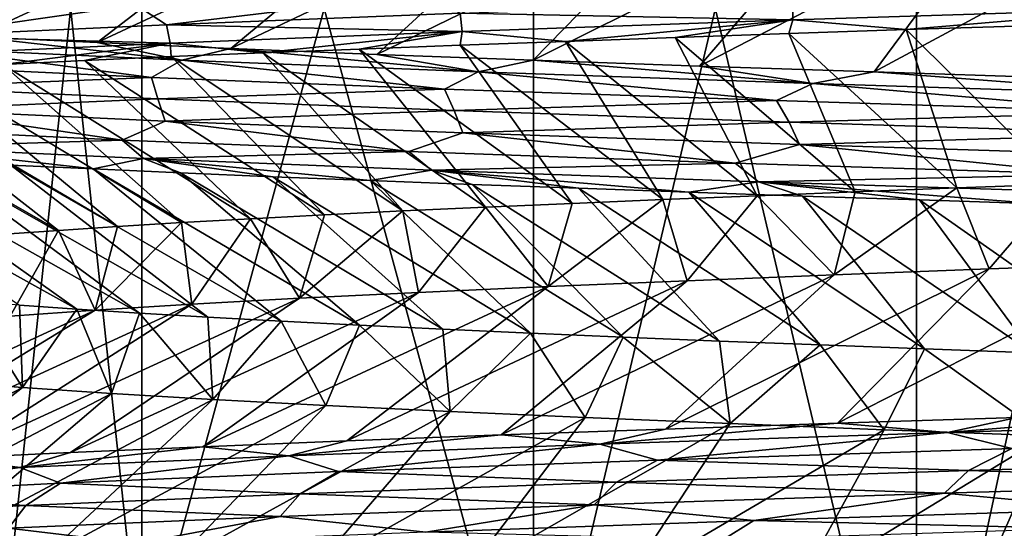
# Model space of a CAD drawing. Header units: metres. Extents: x -206 to 75, y -104 to 104.
# Tile 465 of 656: x -8.43 to -4.98, y -102.32 to -100.54. Entities that reach past the tile are written whole.
import ezdxf

# ---------------------------------------------------------------- set-up
doc = ezdxf.new("R2010")
doc.units = ezdxf.units.M
doc.layers.add('solid_01_1-CONSUMER_THERM_B_125288', color=7, linetype='CONTINUOUS')

msp = doc.modelspace()

# ---------------------------------------------------------------- linework, layer by layer
at = {"layer": 'solid_01_1-CONSUMER_THERM_B_125288'}
for points in [[(-3.95918, -97.296585, 9.5), (-3.959194, -103.703407, 9.5), (-5.284655, -103.478249, 9.5)], [(-5.28464, -97.521751, 9.5), (-3.95918, -97.296585, 9.5), (-5.284655, -103.478249, 9.5)], [(-5.284655, -97.521751, 39.5), (-3.95918, -103.703407, 39.5), (-3.959195, -97.296593, 39.5)], [(-6.627191, -97.807571, 39.5), (-5.284641, -103.478249, 39.5), (-5.284655, -97.521751, 39.5)], [(-5.28464, -97.521751, 9.5), (-5.284655, -103.478249, 9.5), (-6.62719, -103.192429, 9.5)], [(-6.627181, -97.807571, 9.5), (-5.28464, -97.521751, 9.5), (-6.62719, -103.192429, 9.5)], [(-5.284655, -97.521751, 39.5), (-5.284641, -103.478249, 39.5), (-3.95918, -103.703407, 39.5)], [(-6.627181, -97.807571, 9.5), (-6.62719, -103.192429, 9.5), (-8, -102.845299, 9.5)], [(-8, -98.154701, 9.5), (-6.627181, -97.807571, 9.5), (-8, -102.845299, 9.5)], [(-8, -98.154701, 39.5), (-6.627182, -103.192429, 39.5), (-6.627191, -97.807571, 39.5)], [(-6.627191, -97.807571, 39.5), (-6.627182, -103.192429, 39.5), (-5.284641, -103.478249, 39.5)], [(-8, -98.154701, 9.5), (-8, -102.845299, 9.5), (-8.5, -102.845299, 9.777568)], [(-8.5, -98.154701, 9.777568), (-8, -98.154701, 9.5), (-8.5, -102.845299, 9.777568)], [(-8.5, -98.154701, 39.222431), (-8.5, -102.845299, 39.222431), (-8, -102.845299, 39.5)], [(-8.5, -98.154701, 39.222431), (-8, -102.845299, 39.5), (-8, -98.154701, 39.5)], [(-8, -98.154701, 39.5), (-8, -102.845299, 39.5), (-6.627182, -103.192429, 39.5)], [(-8.161966, -100.031471, 20.042164), (-8.459935, -100.01088, 20.637424), (-9.315939, -100.558235, 20.013632)], [(-8.161966, -100.031471, 20.042164), (-9.315939, -100.558235, 20.013632), (-8.972872, -100.578781, 19.361406)], [(-7.822967, -100.051857, 19.470964), (-8.161966, -100.031471, 20.042164), (-8.972872, -100.578781, 19.361406)], [(-7.822967, -100.051857, 19.470964), (-8.972872, -100.578781, 19.361406), (-8.585078, -100.59922, 18.736225)], [(-7.445066, -100.072212, 18.926762), (-7.822967, -100.051857, 19.470964), (-8.585078, -100.59922, 18.736225)], [(-7.445066, -100.072212, 18.926762), (-8.585078, -100.59922, 18.736225), (-8.156357, -100.619545, 18.143606)], [(-7.029863, -100.092812, 18.411402), (-7.445066, -100.072212, 18.926762), (-8.156357, -100.619545, 18.143606)], [(-7.029863, -100.092812, 18.411402), (-8.156357, -100.619545, 18.143606), (-7.687131, -100.639969, 17.58375)], [(-6.578907, -100.113632, 17.926722), (-7.029863, -100.092812, 18.411402), (-7.687131, -100.639969, 17.58375)], [(-6.578907, -100.113632, 17.926722), (-7.687131, -100.639969, 17.58375), (-7.176369, -100.660606, 17.055605)], [(-6.093765, -100.13443, 17.474615), (-6.578907, -100.113632, 17.926722), (-7.176369, -100.660606, 17.055605)], [(-6.093765, -100.13443, 17.474615), (-7.176369, -100.660606, 17.055605), (-6.627703, -100.68129, 16.563496)], [(-5.576119, -100.15509, 17.057091), (-6.093765, -100.13443, 17.474615), (-6.627703, -100.68129, 16.563496)], [(-5.576119, -100.15509, 17.057091), (-6.627703, -100.68129, 16.563496), (-6.045483, -100.701889, 16.111465)], [(-5.028908, -100.175591, 16.676952), (-5.576119, -100.15509, 17.057091), (-6.045483, -100.701889, 16.111465)], [(-5.028908, -100.175591, 16.676952), (-6.045483, -100.701889, 16.111465), (-5.43305, -100.722382, 15.702088)], [(-4.456041, -100.196007, 16.337053), (-5.028908, -100.175591, 16.676952), (-5.43305, -100.722382, 15.702088)], [(-4.456041, -100.196007, 16.337053), (-5.43305, -100.722382, 15.702088), (-4.796184, -100.742737, 15.338955)], [(-7.913183, -100.556633, 31.321079), (-8.020789, -100.487, 31.232327), (-6.993297, -100.446236, 32.293049)], [(-6.883592, -100.51622, 32.357544), (-7.913183, -100.556633, 31.321079), (-6.993297, -100.446236, 32.293049)], [(-5.71761, -100.539894, 33.188541), (-6.883592, -100.51622, 32.357544), (-5.719764, -100.4758, 33.241146)], [(-4.447305, -100.49939, 33.903442), (-5.71761, -100.539894, 33.188541), (-5.719764, -100.4758, 33.241146)], [(-8.786649, -100.597054, 30.150127), (-8.887347, -100.527756, 30.036526), (-8.020789, -100.487, 31.232327)], [(-7.913183, -100.556633, 31.321079), (-8.786649, -100.597054, 30.150127), (-8.020789, -100.487, 31.232327)], [(-6.876392, -100.580391, 32.303799), (-7.913183, -100.556633, 31.321079), (-6.883592, -100.51622, 32.357544)], [(-5.71761, -100.539894, 33.188541), (-6.876392, -100.580391, 32.303799), (-6.883592, -100.51622, 32.357544)], [(-5.321102, -100.574013, 33.366009), (-5.71761, -100.539894, 33.188541), (-4.447305, -100.49939, 33.903442)], [(-4.898674, -100.560333, 33.606365), (-5.321102, -100.574013, 33.366009), (-4.447305, -100.49939, 33.903442)], [(-6.514557, -100.615082, 32.53001), (-6.876392, -100.580391, 32.303799), (-5.71761, -100.539894, 33.188541)], [(-6.13025, -100.601471, 32.826962), (-6.514557, -100.615082, 32.53001), (-5.71761, -100.539894, 33.188541)], [(-5.732052, -100.587753, 33.105911), (-6.13025, -100.601471, 32.826962), (-5.71761, -100.539894, 33.188541)], [(-5.321102, -100.574013, 33.366009), (-5.732052, -100.587753, 33.105911), (-5.71761, -100.539894, 33.188541)], [(-7.900489, -100.620888, 31.266582), (-8.786649, -100.597054, 30.150127), (-7.913183, -100.556633, 31.321079)], [(-6.876392, -100.580391, 32.303799), (-7.900489, -100.620888, 31.266582), (-7.913183, -100.556633, 31.321079)], [(-7.575645, -100.655273, 31.538134), (-7.900489, -100.620888, 31.266582), (-6.876392, -100.580391, 32.303799)], [(-7.237884, -100.641914, 31.884972), (-7.575645, -100.655273, 31.538134), (-6.876392, -100.580391, 32.303799)], [(-6.883999, -100.628555, 32.215775), (-7.237884, -100.641914, 31.884972), (-6.876392, -100.580391, 32.303799)], [(-6.514557, -100.615082, 32.53001), (-6.883999, -100.628555, 32.215775), (-6.876392, -100.580391, 32.303799)], [(-5.732052, -100.587753, 33.105911), (-5.499375, -101.142387, 31.999792), (-6.13025, -100.601471, 32.826962)], [(-5.321102, -100.574013, 33.366009), (-5.143185, -101.128777, 32.248398), (-5.732052, -100.587753, 33.105911)], [(-5.732052, -100.587753, 33.105911), (-5.143185, -101.128777, 32.248398), (-5.499375, -101.142387, 31.999792)], [(-4.898674, -100.560333, 33.606365), (-4.775196, -101.115166, 32.480446), (-5.321102, -100.574013, 33.366009)], [(-5.321102, -100.574013, 33.366009), (-4.775196, -101.115166, 32.480446), (-5.143185, -101.128777, 32.248398)], [(-7.900489, -100.620888, 31.266582), (-8.768069, -100.661392, 30.095383), (-8.786649, -100.597054, 30.150127)], [(-8.486786, -100.695892, 30.407341), (-8.768069, -100.661392, 30.095383), (-7.900489, -100.620888, 31.266582)], [(-7.859036, -100.681206, 17.684971), (-8.585078, -100.59922, 18.736225), (-8.739388, -100.640434, 18.858986)], [(-7.859036, -100.681206, 17.684971), (-8.156357, -100.619545, 18.143606), (-8.585078, -100.59922, 18.736225)], [(-8.200559, -100.682236, 30.798815), (-8.486786, -100.695892, 30.407341), (-7.900489, -100.620888, 31.266582)], [(-7.896727, -100.668694, 31.175888), (-8.200559, -100.682236, 30.798815), (-7.900489, -100.620888, 31.266582)], [(-7.859036, -100.681206, 17.684971), (-7.687131, -100.639969, 17.58375), (-8.156357, -100.619545, 18.143606)], [(-7.575645, -100.655273, 31.538134), (-7.896727, -100.668694, 31.175888), (-7.900489, -100.620888, 31.266582)], [(-6.514557, -100.615082, 32.53001), (-6.174221, -101.169403, 31.454782), (-6.883999, -100.628555, 32.215775)], [(-6.13025, -100.601471, 32.826962), (-5.84321, -101.15596, 31.735115), (-6.514557, -100.615082, 32.53001)], [(-6.514557, -100.615082, 32.53001), (-5.84321, -101.15596, 31.735115), (-6.174221, -101.169403, 31.454782)], [(-6.13025, -100.601471, 32.826962), (-5.499375, -101.142387, 31.999792), (-5.84321, -101.15596, 31.735115)], [(-8.739388, -100.640434, 18.858986), (-8.834627, -100.700897, 18.924654), (-7.966117, -100.741524, 17.740549)], [(-7.859036, -100.681206, 17.684971), (-8.739388, -100.640434, 18.858986), (-7.966117, -100.741524, 17.740549)], [(-7.575645, -100.655273, 31.538134), (-7.085086, -101.209564, 30.524248), (-7.896727, -100.668694, 31.175888)], [(-6.820975, -100.721985, 16.647491), (-7.687131, -100.639969, 17.58375), (-7.859036, -100.681206, 17.684971)], [(-6.820975, -100.721985, 16.647491), (-7.176369, -100.660606, 17.055605), (-7.687131, -100.639969, 17.58375)], [(-7.237884, -100.641914, 31.884972), (-6.795686, -101.196144, 30.848909), (-7.575645, -100.655273, 31.538134)], [(-7.575645, -100.655273, 31.538134), (-6.795686, -101.196144, 30.848909), (-7.085086, -101.209564, 30.524248)], [(-6.883999, -100.628555, 32.215775), (-6.491899, -101.182793, 31.159224), (-7.237884, -100.641914, 31.884972)], [(-7.237884, -100.641914, 31.884972), (-6.491899, -101.182793, 31.159224), (-6.795686, -101.196144, 30.848909)], [(-6.883999, -100.628555, 32.215775), (-6.174221, -101.169403, 31.454782), (-6.491899, -101.182793, 31.159224)], [(-8.200559, -100.682236, 30.798815), (-7.618321, -101.236687, 29.833965), (-8.486786, -100.695892, 30.407341)], [(-7.896727, -100.668694, 31.175888), (-7.359557, -101.223076, 30.185677), (-8.200559, -100.682236, 30.798815)], [(-8.200559, -100.682236, 30.798815), (-7.359557, -101.223076, 30.185677), (-7.618321, -101.236687, 29.833965)], [(-7.859036, -100.681206, 17.684971), (-7.966117, -100.741524, 17.740549), (-6.938834, -100.78215, 16.691011)], [(-7.896727, -100.668694, 31.175888), (-7.085086, -101.209564, 30.524248), (-7.359557, -101.223076, 30.185677)], [(-6.820975, -100.721985, 16.647491), (-7.859036, -100.681206, 17.684971), (-6.938834, -100.78215, 16.691011)], [(-6.820975, -100.721985, 16.647491), (-6.627703, -100.68129, 16.563496), (-7.176369, -100.660606, 17.055605)], [(-5.647773, -100.762756, 15.765313), (-6.627703, -100.68129, 16.563496), (-6.820975, -100.721985, 16.647491)], [(-5.647773, -100.762756, 15.765313), (-6.045483, -100.701889, 16.111465), (-6.627703, -100.68129, 16.563496)], [(-9.004329, -100.723366, 29.583603), (-8.292086, -101.277687, 28.710857), (-9.23409, -100.737038, 29.153309)], [(-8.754906, -100.709618, 30.00206), (-8.085206, -101.264053, 29.095591), (-9.004329, -100.723366, 29.583603)], [(-9.004329, -100.723366, 29.583603), (-8.085206, -101.264053, 29.095591), (-8.292086, -101.277687, 28.710857)], [(-8.822976, -100.776024, 18.860876), (-7.966117, -100.741524, 17.740549), (-8.834627, -100.700897, 18.924654)], [(-8.486786, -100.695892, 30.407341), (-7.860483, -101.250366, 29.470192), (-8.754906, -100.709618, 30.00206)], [(-8.754906, -100.709618, 30.00206), (-7.860483, -101.250366, 29.470192), (-8.085206, -101.264053, 29.095591)], [(-8.486786, -100.695892, 30.407341), (-7.618321, -101.236687, 29.833965), (-7.860483, -101.250366, 29.470192)], [(-6.820975, -100.721985, 16.647491), (-6.938834, -100.78215, 16.691011), (-5.774955, -100.822777, 15.794875)], [(-5.647773, -100.762756, 15.765313), (-6.820975, -100.721985, 16.647491), (-5.774955, -100.822777, 15.794875)], [(-5.647773, -100.762756, 15.765313), (-5.43305, -100.722382, 15.702088), (-6.045483, -100.701889, 16.111465)], [(-4.362732, -100.803535, 15.056603), (-5.43305, -100.722382, 15.702088), (-5.647773, -100.762756, 15.765313)], [(-4.362732, -100.803535, 15.056603), (-4.796184, -100.742737, 15.338955), (-5.43305, -100.722382, 15.702088)], [(-9.23409, -100.737038, 29.153309), (-8.292086, -101.277687, 28.710857), (-8.480822, -101.291214, 28.316498)], [(-8.822976, -100.776024, 18.860876), (-7.943631, -100.816734, 17.676809), (-7.966117, -100.741524, 17.740549)], [(-7.943631, -100.816734, 17.676809), (-6.938834, -100.78215, 16.691011), (-7.966117, -100.741524, 17.740549)], [(-8.803123, -100.853851, 18.830015), (-7.943631, -100.816734, 17.676809), (-8.822976, -100.776024, 18.860876)], [(-7.943631, -100.816734, 17.676809), (-6.90535, -100.857452, 16.629066), (-6.938834, -100.78215, 16.691011)], [(-6.90535, -100.857452, 16.629066), (-5.774955, -100.822777, 15.794875), (-6.938834, -100.78215, 16.691011)], [(-5.647773, -100.762756, 15.765313), (-5.774955, -100.822777, 15.794875), (-4.497631, -100.863411, 15.070191)], [(-4.362732, -100.803535, 15.056603), (-5.647773, -100.762756, 15.765313), (-4.497631, -100.863411, 15.070191)], [(-8.803123, -100.853851, 18.830015), (-7.918406, -100.894608, 17.647694), (-7.943631, -100.816734, 17.676809)], [(-7.918406, -100.894608, 17.647694), (-6.90535, -100.857452, 16.629066), (-7.943631, -100.816734, 17.676809)], [(-6.90535, -100.857452, 16.629066), (-5.730643, -100.898163, 15.736527), (-5.774955, -100.822777, 15.794875)], [(-5.730643, -100.898163, 15.736527), (-4.497631, -100.863411, 15.070191), (-5.774955, -100.822777, 15.794875)], [(-8.914967, -100.920387, 19.054661), (-8.068851, -100.9608, 17.863777), (-8.803123, -100.853851, 18.830015)], [(-8.068851, -100.9608, 17.863777), (-7.918406, -100.894608, 17.647694), (-8.803123, -100.853851, 18.830015)], [(-7.918406, -100.894608, 17.647694), (-6.874891, -100.935371, 16.602573), (-6.90535, -100.857452, 16.629066)], [(-6.874891, -100.935371, 16.602573), (-5.730643, -100.898163, 15.736527), (-6.90535, -100.857452, 16.629066)], [(-5.730643, -100.898163, 15.736527), (-4.442855, -100.938873, 15.017395), (-4.497631, -100.863411, 15.070191)], [(-8.068851, -100.9608, 17.863777), (-7.063538, -101.001221, 16.803768), (-7.918406, -100.894608, 17.647694)], [(-7.063538, -101.001221, 16.803768), (-6.874891, -100.935371, 16.602573), (-7.918406, -100.894608, 17.647694)], [(-6.874891, -100.935371, 16.602573), (-5.695251, -100.976135, 15.713541), (-5.730643, -100.898163, 15.736527)], [(-5.695251, -100.976135, 15.713541), (-4.442855, -100.938873, 15.017395), (-5.730643, -100.898163, 15.736527)], [(-8.845057, -100.98539, 19.027061), (-8.068851, -100.9608, 17.863777), (-8.914967, -100.920387, 19.054661)], [(-8.845057, -100.98539, 19.027061), (-7.993817, -101.025894, 17.843946), (-8.068851, -100.9608, 17.863777)], [(-7.993817, -101.025894, 17.843946), (-7.063538, -101.001221, 16.803768), (-8.068851, -100.9608, 17.863777)], [(-7.063538, -101.001221, 16.803768), (-5.920427, -101.041634, 15.893525), (-6.874891, -100.935371, 16.602573)], [(-5.920427, -101.041634, 15.893525), (-5.695251, -100.976135, 15.713541), (-6.874891, -100.935371, 16.602573)], [(-5.695251, -100.976135, 15.713541), (-4.402921, -101.016891, 14.998865), (-4.442855, -100.938873, 15.017395)], [(-8.170568, -101.061951, 18.162014), (-7.993817, -101.025894, 17.843946), (-8.845057, -100.98539, 19.027061)], [(-8.458724, -101.048378, 18.552359), (-8.170568, -101.061951, 18.162014), (-8.845057, -100.98539, 19.027061)], [(-7.993817, -101.025894, 17.843946), (-6.984219, -101.066391, 16.792589), (-7.063538, -101.001221, 16.803768)], [(-6.984219, -101.066391, 16.792589), (-5.920427, -101.041634, 15.893525), (-7.063538, -101.001221, 16.803768)], [(-5.920427, -101.041634, 15.893525), (-4.662312, -101.082054, 15.150816), (-5.695251, -100.976135, 15.713541)], [(-4.662312, -101.082054, 15.150816), (-4.402921, -101.016891, 14.998865), (-5.695251, -100.976135, 15.713541)], [(-9.209714, -101.007935, 19.799093), (-8.42778, -101.539268, 20.567759), (-8.227204, -101.553154, 20.163744)], [(-9.209714, -101.007935, 19.799093), (-8.227204, -101.553154, 20.163744), (-8.978778, -101.0214, 19.371746)], [(-8.978778, -101.0214, 19.371746), (-8.227204, -101.553154, 20.163744), (-8.007274, -101.567085, 19.76993)], [(-8.978778, -101.0214, 19.371746), (-8.007274, -101.567085, 19.76993), (-8.728282, -101.034866, 18.955881)], [(-8.728282, -101.034866, 18.955881), (-8.007274, -101.567085, 19.76993), (-7.768507, -101.5811, 19.387241)], [(-8.728282, -101.034866, 18.955881), (-7.768507, -101.5811, 19.387241), (-8.458724, -101.048378, 18.552359)], [(-8.170568, -101.061951, 18.162014), (-7.864306, -101.0756, 17.785631), (-7.993817, -101.025894, 17.843946)], [(-7.199293, -101.102921, 17.077488), (-6.984219, -101.066391, 16.792589), (-7.993817, -101.025894, 17.843946)], [(-7.540384, -101.089287, 17.423944), (-7.199293, -101.102921, 17.077488), (-7.993817, -101.025894, 17.843946)], [(-7.864306, -101.0756, 17.785631), (-7.540384, -101.089287, 17.423944), (-7.993817, -101.025894, 17.843946)], [(-8.458724, -101.048378, 18.552359), (-7.768507, -101.5811, 19.387241), (-7.511465, -101.595184, 19.016581)], [(-8.458724, -101.048378, 18.552359), (-7.511465, -101.595184, 19.016581), (-8.170568, -101.061951, 18.162014)], [(-8.170568, -101.061951, 18.162014), (-7.511465, -101.595184, 19.016581), (-7.236751, -101.609322, 18.658815)], [(-8.170568, -101.061951, 18.162014), (-7.236751, -101.609322, 18.658815), (-7.864306, -101.0756, 17.785631)], [(-7.199293, -101.102921, 17.077488), (-6.841931, -101.116493, 16.747145), (-6.984219, -101.066391, 16.792589)], [(-6.984219, -101.066391, 16.792589), (-5.837886, -101.106888, 15.891772), (-5.920427, -101.041634, 15.893525)], [(-6.082996, -101.143524, 16.138554), (-5.837886, -101.106888, 15.891772), (-6.984219, -101.066391, 16.792589)], [(-6.469324, -101.13002, 16.43375), (-6.082996, -101.143524, 16.138554), (-6.984219, -101.066391, 16.792589)], [(-6.841931, -101.116493, 16.747145), (-6.469324, -101.13002, 16.43375), (-6.984219, -101.066391, 16.792589)], [(-5.837886, -101.106888, 15.891772), (-4.662312, -101.082054, 15.150816), (-5.920427, -101.041634, 15.893525)], [(-7.864306, -101.0756, 17.785631), (-7.236751, -101.609322, 18.658815), (-6.945016, -101.623436, 18.314796)], [(-7.864306, -101.0756, 17.785631), (-6.945016, -101.623436, 18.314796), (-7.540384, -101.089287, 17.423944)], [(-7.540384, -101.089287, 17.423944), (-6.945016, -101.623436, 18.314796), (-6.636944, -101.637459, 17.985327)], [(-7.540384, -101.089287, 17.423944), (-6.636944, -101.637459, 17.985327), (-7.199293, -101.102921, 17.077488)], [(-7.199293, -101.102921, 17.077488), (-6.636944, -101.637459, 17.985327), (-6.31326, -101.651367, 17.671183)], [(-7.199293, -101.102921, 17.077488), (-6.31326, -101.651367, 17.671183), (-6.841931, -101.116493, 16.747145)], [(-6.082996, -101.143524, 16.138554), (-5.684289, -101.157021, 15.862433), (-5.837886, -101.106888, 15.891772)], [(-5.837886, -101.106888, 15.891772), (-4.577652, -101.147392, 15.159296), (-4.662312, -101.082054, 15.150816)], [(-4.853629, -101.184036, 15.369363), (-4.577652, -101.147392, 15.159296), (-5.837886, -101.106888, 15.891772)], [(-5.274281, -101.170525, 15.60595), (-4.853629, -101.184036, 15.369363), (-5.837886, -101.106888, 15.891772)], [(-5.684289, -101.157021, 15.862433), (-5.274281, -101.170525, 15.60595), (-5.837886, -101.106888, 15.891772)], [(-6.841931, -101.116493, 16.747145), (-6.31326, -101.651367, 17.671183), (-5.974723, -101.665245, 17.373102)], [(-6.841931, -101.116493, 16.747145), (-5.974723, -101.665245, 17.373102), (-6.469324, -101.13002, 16.43375)], [(-6.469324, -101.13002, 16.43375), (-5.974723, -101.665245, 17.373102), (-5.622131, -101.679161, 17.091785)], [(-6.469324, -101.13002, 16.43375), (-5.622131, -101.679161, 17.091785), (-6.082996, -101.143524, 16.138554)], [(-5.143185, -101.128777, 32.248398), (-5.030162, -101.41243, 32.322243), (-5.572828, -101.433205, 31.945374)], [(-5.499375, -101.142387, 31.999792), (-5.143185, -101.128777, 32.248398), (-5.572828, -101.433205, 31.945374)], [(-5.143185, -101.128777, 32.248398), (-4.775196, -101.115166, 32.480446), (-5.030162, -101.41243, 32.322243)], [(-4.775196, -101.115166, 32.480446), (-4.462833, -101.391907, 32.659237), (-5.030162, -101.41243, 32.322243)], [(-6.174221, -101.169403, 31.454782), (-6.088938, -101.454002, 31.529568), (-6.575742, -101.47467, 31.076445)], [(-6.491899, -101.182793, 31.159224), (-6.174221, -101.169403, 31.454782), (-6.575742, -101.47467, 31.076445)], [(-6.174221, -101.169403, 31.454782), (-5.84321, -101.15596, 31.735115), (-6.088938, -101.454002, 31.529568)], [(-5.84321, -101.15596, 31.735115), (-5.572828, -101.433205, 31.945374), (-6.088938, -101.454002, 31.529568)], [(-6.082996, -101.143524, 16.138554), (-5.622131, -101.679161, 17.091785), (-5.256313, -101.693138, 16.827896)], [(-6.082996, -101.143524, 16.138554), (-5.256313, -101.693138, 16.827896), (-5.684289, -101.157021, 15.862433)], [(-5.84321, -101.15596, 31.735115), (-5.499375, -101.142387, 31.999792), (-5.572828, -101.433205, 31.945374)], [(-5.684289, -101.157021, 15.862433), (-5.256313, -101.693138, 16.827896), (-4.87813, -101.707199, 16.582056)], [(-5.684289, -101.157021, 15.862433), (-4.87813, -101.707199, 16.582056), (-5.274281, -101.170525, 15.60595)], [(-5.274281, -101.170525, 15.60595), (-4.87813, -101.707199, 16.582056), (-4.48847, -101.721321, 16.354839)], [(-5.274281, -101.170525, 15.60595), (-4.48847, -101.721321, 16.354839), (-4.853629, -101.184036, 15.369363)], [(-7.085086, -101.209564, 30.524248), (-7.029402, -101.495163, 30.58913), (-7.446476, -101.515541, 30.071354)], [(-7.359557, -101.223076, 30.185677), (-7.085086, -101.209564, 30.524248), (-7.446476, -101.515541, 30.071354)], [(-7.085086, -101.209564, 30.524248), (-6.795686, -101.196144, 30.848909), (-7.029402, -101.495163, 30.58913)], [(-6.795686, -101.196144, 30.848909), (-6.575742, -101.47467, 31.076445), (-7.029402, -101.495163, 30.58913)], [(-6.795686, -101.196144, 30.848909), (-6.491899, -101.182793, 31.159224), (-6.575742, -101.47467, 31.076445)], [(-7.860483, -101.250366, 29.470192), (-7.618321, -101.236687, 29.833965), (-7.824943, -101.536079, 29.525959)], [(-7.618321, -101.236687, 29.833965), (-7.446476, -101.515541, 30.071354), (-7.824943, -101.536079, 29.525959)], [(-7.618321, -101.236687, 29.833965), (-7.359557, -101.223076, 30.185677), (-7.446476, -101.515541, 30.071354)], [(-8.480822, -101.291214, 28.316498), (-8.292086, -101.277687, 28.710857), (-8.460602, -101.577766, 28.361116)], [(-8.292086, -101.277687, 28.710857), (-8.163499, -101.556892, 28.955029), (-8.460602, -101.577766, 28.361116)], [(-8.292086, -101.277687, 28.710857), (-8.085206, -101.264053, 29.095591), (-8.163499, -101.556892, 28.955029)], [(-7.860483, -101.250366, 29.470192), (-7.824943, -101.536079, 29.525959), (-8.163499, -101.556892, 28.955029)], [(-8.085206, -101.264053, 29.095591), (-7.860483, -101.250366, 29.470192), (-8.163499, -101.556892, 28.955029)], [(-6.164765, -101.973579, 32.801697), (-5.572828, -101.433205, 31.945374), (-5.030162, -101.41243, 32.322243)], [(-5.561221, -101.953041, 33.217899), (-6.164765, -101.973579, 32.801697), (-5.030162, -101.41243, 32.322243)], [(-5.561221, -101.953041, 33.217899), (-5.030162, -101.41243, 32.322243), (-4.462833, -101.391907, 32.659237)], [(-4.932378, -101.932747, 33.588432), (-5.561221, -101.953041, 33.217899), (-4.462833, -101.391907, 32.659237)], [(-6.739711, -101.994278, 32.341713), (-6.088938, -101.454002, 31.529568), (-5.572828, -101.433205, 31.945374)], [(-6.164765, -101.973579, 32.801697), (-6.739711, -101.994278, 32.341713), (-5.572828, -101.433205, 31.945374)], [(-7.785669, -102.035522, 31.304539), (-7.029402, -101.495163, 30.58913), (-6.575742, -101.47467, 31.076445)], [(-7.280997, -102.014946, 31.841763), (-7.785669, -102.035522, 31.304539), (-6.575742, -101.47467, 31.076445)], [(-7.280997, -102.014946, 31.841763), (-6.575742, -101.47467, 31.076445), (-6.088938, -101.454002, 31.529568)], [(-6.739711, -101.994278, 32.341713), (-7.280997, -102.014946, 31.841763), (-6.088938, -101.454002, 31.529568)], [(-8.669675, -102.076233, 30.136192), (-7.824943, -101.536079, 29.525959), (-7.446476, -101.515541, 30.071354)], [(-8.249598, -102.055946, 30.734549), (-8.669675, -102.076233, 30.136192), (-7.446476, -101.515541, 30.071354)], [(-8.249598, -102.055946, 30.734549), (-7.446476, -101.515541, 30.071354), (-7.029402, -101.495163, 30.58913)], [(-7.785669, -102.035522, 31.304539), (-8.249598, -102.055946, 30.734549), (-7.029402, -101.495163, 30.58913)], [(-9.04623, -102.096634, 29.509121), (-8.163499, -101.556892, 28.955029), (-7.824943, -101.536079, 29.525959)], [(-8.669675, -102.076233, 30.136192), (-9.04623, -102.096634, 29.509121), (-7.824943, -101.536079, 29.525959)], [(-8.60853, -101.525375, 20.981022), (-8.684761, -101.806587, 21.173601), (-8.418157, -101.827988, 20.547197)], [(-8.42778, -101.539268, 20.567759), (-8.60853, -101.525375, 20.981022), (-8.418157, -101.827988, 20.547197)], [(-8.227204, -101.553154, 20.163744), (-8.42778, -101.539268, 20.567759), (-8.418157, -101.827988, 20.547197)], [(-8.227204, -101.553154, 20.163744), (-8.418157, -101.827988, 20.547197), (-8.106441, -101.849358, 19.941973)], [(-8.007274, -101.567085, 19.76993), (-8.227204, -101.553154, 20.163744), (-8.106441, -101.849358, 19.941973)], [(-9.378918, -102.117287, 28.85367), (-8.460602, -101.577766, 28.361116), (-8.163499, -101.556892, 28.955029)], [(-9.04623, -102.096634, 29.509121), (-9.378918, -102.117287, 28.85367), (-8.163499, -101.556892, 28.955029)], [(-8.007274, -101.567085, 19.76993), (-8.106441, -101.849358, 19.941973), (-7.751288, -101.870522, 19.361176)], [(-7.768507, -101.5811, 19.387241), (-8.007274, -101.567085, 19.76993), (-7.751288, -101.870522, 19.361176)], [(-7.511465, -101.595184, 19.016581), (-7.768507, -101.5811, 19.387241), (-7.751288, -101.870522, 19.361176)], [(-7.511465, -101.595184, 19.016581), (-7.751288, -101.870522, 19.361176), (-7.354601, -101.891472, 18.807915)], [(-7.236751, -101.609322, 18.658815), (-7.511465, -101.595184, 19.016581), (-7.354601, -101.891472, 18.807915)], [(-7.236751, -101.609322, 18.658815), (-7.354601, -101.891472, 18.807915), (-6.918504, -101.912338, 18.285154)], [(-6.945016, -101.623436, 18.314796), (-7.236751, -101.609322, 18.658815), (-6.918504, -101.912338, 18.285154)], [(-6.636944, -101.637459, 17.985327), (-6.945016, -101.623436, 18.314796), (-6.918504, -101.912338, 18.285154)], [(-6.636944, -101.637459, 17.985327), (-6.918504, -101.912338, 18.285154), (-6.445336, -101.933418, 17.7957)], [(-6.31326, -101.651367, 17.671183), (-6.636944, -101.637459, 17.985327), (-6.445336, -101.933418, 17.7957)], [(-6.31326, -101.651367, 17.671183), (-6.445336, -101.933418, 17.7957), (-5.937626, -101.954773, 17.342165)], [(-5.974723, -101.665245, 17.373102), (-6.31326, -101.651367, 17.671183), (-5.937626, -101.954773, 17.342165)], [(-5.622131, -101.679161, 17.091785), (-5.974723, -101.665245, 17.373102), (-5.937626, -101.954773, 17.342165)], [(-5.622131, -101.679161, 17.091785), (-5.937626, -101.954773, 17.342165), (-5.398096, -101.976173, 16.926985)], [(-5.256313, -101.693138, 16.827896), (-5.622131, -101.679161, 17.091785), (-5.398096, -101.976173, 16.926985)], [(-5.256313, -101.693138, 16.827896), (-5.398096, -101.976173, 16.926985), (-4.829644, -101.997391, 16.552387)], [(-4.87813, -101.707199, 16.582056), (-5.256313, -101.693138, 16.827896), (-4.829644, -101.997391, 16.552387)], [(-9.450323, -102.36335, 20.302832), (-8.418157, -101.827988, 20.547197), (-8.684761, -101.806587, 21.173601)], [(-9.450323, -102.36335, 20.302832), (-9.127691, -102.384018, 19.641693), (-8.418157, -101.827988, 20.547197)], [(-9.127691, -102.384018, 19.641693), (-8.106441, -101.849358, 19.941973), (-8.418157, -101.827988, 20.547197)], [(-9.127691, -102.384018, 19.641693), (-8.758477, -102.404716, 19.004236), (-8.106441, -101.849358, 19.941973)], [(-8.758477, -102.404716, 19.004236), (-7.751288, -101.870522, 19.361176), (-8.106441, -101.849358, 19.941973)], [(-8.758477, -102.404716, 19.004236), (-8.344736, -102.425346, 18.394108), (-7.751288, -101.870522, 19.361176)], [(-8.344736, -102.425346, 18.394108), (-7.354601, -101.891472, 18.807915), (-7.751288, -101.870522, 19.361176)], [(-8.344736, -102.425346, 18.394108), (-7.889516, -102.445831, 17.815792), (-7.354601, -101.891472, 18.807915)], [(-7.889516, -102.445831, 17.815792), (-6.918504, -101.912338, 18.285154), (-7.354601, -101.891472, 18.807915)], [(-7.889516, -102.445831, 17.815792), (-7.396936, -102.466141, 17.274048), (-6.918504, -101.912338, 18.285154)], [(-7.396936, -102.466141, 17.274048), (-6.445336, -101.933418, 17.7957), (-6.918504, -101.912338, 18.285154)], [(-7.396936, -102.466141, 17.274048), (-6.867959, -102.486465, 16.769608), (-6.445336, -101.933418, 17.7957)], [(-6.867959, -102.486465, 16.769608), (-5.937626, -101.954773, 17.342165), (-6.445336, -101.933418, 17.7957)], [(-5.176027, -101.986023, 33.523182), (-5.561221, -101.953041, 33.217899), (-4.932378, -101.932747, 33.588432)], [(-5.176027, -101.986023, 33.523182), (-4.932378, -101.932747, 33.588432), (-4.276442, -101.912422, 33.914532)], [(-5.176027, -101.986023, 33.523182), (-4.276442, -101.912422, 33.914532), (-3.854187, -101.945251, 34.160892)], [(-6.867959, -102.486465, 16.769608), (-6.301876, -102.50705, 16.302004), (-5.937626, -101.954773, 17.342165)], [(-6.393927, -102.026802, 32.704613), (-6.164765, -101.973579, 32.801697), (-5.561221, -101.953041, 33.217899)], [(-6.393927, -102.026802, 32.704613), (-5.561221, -101.953041, 33.217899), (-5.176027, -101.986023, 33.523182)], [(-6.301876, -102.50705, 16.302004), (-5.398096, -101.976173, 16.926985), (-5.937626, -101.954773, 17.342165)], [(-5.176027, -101.986023, 33.523182), (-3.854187, -101.945251, 34.160892), (-4.950958, -102.041618, 33.699589)], [(-7.484738, -102.067574, 31.722454), (-7.280997, -102.014946, 31.841763), (-6.739711, -101.994278, 32.341713)], [(-7.484738, -102.067574, 31.722454), (-6.739711, -101.994278, 32.341713), (-6.393927, -102.026802, 32.704613)], [(-6.393927, -102.026802, 32.704613), (-6.739711, -101.994278, 32.341713), (-6.164765, -101.973579, 32.801697)], [(-6.393927, -102.026802, 32.704613), (-5.176027, -101.986023, 33.523182), (-6.191844, -102.082245, 32.914444)], [(-6.301876, -102.50705, 16.302004), (-5.702167, -102.527763, 15.874425), (-5.398096, -101.976173, 16.926985)], [(-5.176027, -101.986023, 33.523182), (-4.950958, -102.041618, 33.699589), (-6.191844, -102.082245, 32.914444)], [(-5.702167, -102.527763, 15.874425), (-4.829644, -101.997391, 16.552387), (-5.398096, -101.976173, 16.926985)], [(-5.702167, -102.527763, 15.874425), (-5.073186, -102.548431, 15.490136), (-4.829644, -101.997391, 16.552387)], [(-5.073186, -102.548431, 15.490136), (-4.235313, -102.018387, 16.220379), (-4.829644, -101.997391, 16.552387)], [(-8.427555, -102.108353, 30.597572), (-8.249598, -102.055946, 30.734549), (-7.785669, -102.035522, 31.304539)], [(-8.427555, -102.108353, 30.597572), (-7.785669, -102.035522, 31.304539), (-7.484738, -102.067574, 31.722454)], [(-7.484738, -102.067574, 31.722454), (-7.785669, -102.035522, 31.304539), (-7.280997, -102.014946, 31.841763)], [(-7.484738, -102.067574, 31.722454), (-6.393927, -102.026802, 32.704613), (-7.310173, -102.122871, 31.96225)], [(-6.393927, -102.026802, 32.704613), (-6.191844, -102.082245, 32.914444), (-7.310173, -102.122871, 31.96225)], [(-5.073186, -102.548431, 15.490136), (-4.41881, -102.568993, 15.151525), (-4.235313, -102.018387, 16.220379)], [(-8.427555, -102.108353, 30.597572), (-8.669675, -102.076233, 30.136192), (-8.249598, -102.055946, 30.734549)], [(-8.427555, -102.108353, 30.597572), (-7.484738, -102.067574, 31.722454), (-8.285087, -102.163506, 30.863604)], [(-7.484738, -102.067574, 31.722454), (-7.310173, -102.122871, 31.96225), (-8.285087, -102.163506, 30.863604)], [(-5.102293, -102.119484, 33.644497), (-6.191844, -102.082245, 32.914444), (-4.950958, -102.041618, 33.699589)], [(-3.766273, -102.078773, 34.269802), (-5.102293, -102.119484, 33.644497), (-4.950958, -102.041618, 33.699589)], [(-9.201724, -102.149124, 29.351019), (-8.669675, -102.076233, 30.136192), (-8.427555, -102.108353, 30.597572)], [(-6.336221, -102.160194, 32.836662), (-7.310173, -102.122871, 31.96225), (-6.191844, -102.082245, 32.914444)], [(-5.102293, -102.119484, 33.644497), (-6.336221, -102.160194, 32.836662), (-6.191844, -102.082245, 32.914444)], [(-3.855123, -102.158218, 34.235046), (-5.102293, -102.119484, 33.644497), (-3.766273, -102.078773, 34.269802)], [(-9.201724, -102.149124, 29.351019), (-8.427555, -102.108353, 30.597572), (-9.095881, -102.204132, 29.639297)], [(-8.427555, -102.108353, 30.597572), (-8.285087, -102.163506, 30.863604), (-9.095881, -102.204132, 29.639297)], [(-7.444441, -102.200905, 31.862911), (-8.285087, -102.163506, 30.863604), (-7.310173, -102.122871, 31.96225)], [(-6.336221, -102.160194, 32.836662), (-7.444441, -102.200905, 31.862911), (-7.310173, -102.122871, 31.96225)], [(-5.186955, -102.198975, 33.596722), (-6.336221, -102.160194, 32.836662), (-5.102293, -102.119484, 33.644497)], [(-3.855123, -102.158218, 34.235046), (-5.186955, -102.198975, 33.596722), (-5.102293, -102.119484, 33.644497)], [(-8.405981, -102.241615, 30.744114), (-9.095881, -102.204132, 29.639297), (-8.285087, -102.163506, 30.863604)], [(-7.444441, -102.200905, 31.862911), (-8.405981, -102.241615, 30.744114), (-8.285087, -102.163506, 30.863604)], [(-6.414707, -102.239738, 32.776226), (-7.444441, -102.200905, 31.862911), (-6.336221, -102.160194, 32.836662)], [(-5.186955, -102.198975, 33.596722), (-6.414707, -102.239738, 32.776226), (-6.336221, -102.160194, 32.836662)], [(-4.590461, -102.254135, 33.884087), (-5.186955, -102.198975, 33.596722), (-3.855123, -102.158218, 34.235046)], [(-8.405981, -102.241615, 30.744114), (-9.200044, -102.282326, 29.501289), (-9.095881, -102.204132, 29.639297)], [(-7.51501, -102.280502, 31.790777), (-8.405981, -102.241615, 30.744114), (-7.444441, -102.200905, 31.862911)], [(-6.414707, -102.239738, 32.776226), (-7.51501, -102.280502, 31.790777), (-7.444441, -102.200905, 31.862911)], [(-5.854815, -102.294556, 33.152431), (-6.414707, -102.239738, 32.776226), (-5.186955, -102.198975, 33.596722)], [(-4.590461, -102.254135, 33.884087), (-5.854815, -102.294556, 33.152431), (-5.186955, -102.198975, 33.596722)], [(-8.466835, -102.321259, 30.661356), (-9.200044, -102.282326, 29.501289), (-8.405981, -102.241615, 30.744114)], [(-7.51501, -102.280502, 31.790777), (-8.466835, -102.321259, 30.661356), (-8.405981, -102.241615, 30.744114)], [(-7.003986, -102.334969, 32.250233), (-7.51501, -102.280502, 31.790777), (-6.414707, -102.239738, 32.776226)], [(-5.854815, -102.294556, 33.152431), (-7.003986, -102.334969, 32.250233), (-6.414707, -102.239738, 32.776226)], [(-8.017106, -102.375389, 31.197227), (-8.466835, -102.321259, 30.661356), (-7.51501, -102.280502, 31.790777)], [(-7.003986, -102.334969, 32.250233), (-8.017106, -102.375389, 31.197227), (-7.51501, -102.280502, 31.790777)], [(-4.712941, -102.321892, 33.772705), (-5.854815, -102.294556, 33.152431), (-4.590461, -102.254135, 33.884087)], [(-5.962876, -102.362389, 33.023155), (-7.003986, -102.334969, 32.250233), (-5.854815, -102.294556, 33.152431)], [(-4.712941, -102.321892, 33.772705), (-5.962876, -102.362389, 33.023155), (-5.854815, -102.294556, 33.152431)], [(-8.017106, -102.375389, 31.197227), (-8.873743, -102.415802, 30.013859), (-8.466835, -102.321259, 30.661356)]]:
    msp.add_3dface(points, dxfattribs=at)

doc.saveas('drawing.dxf')
